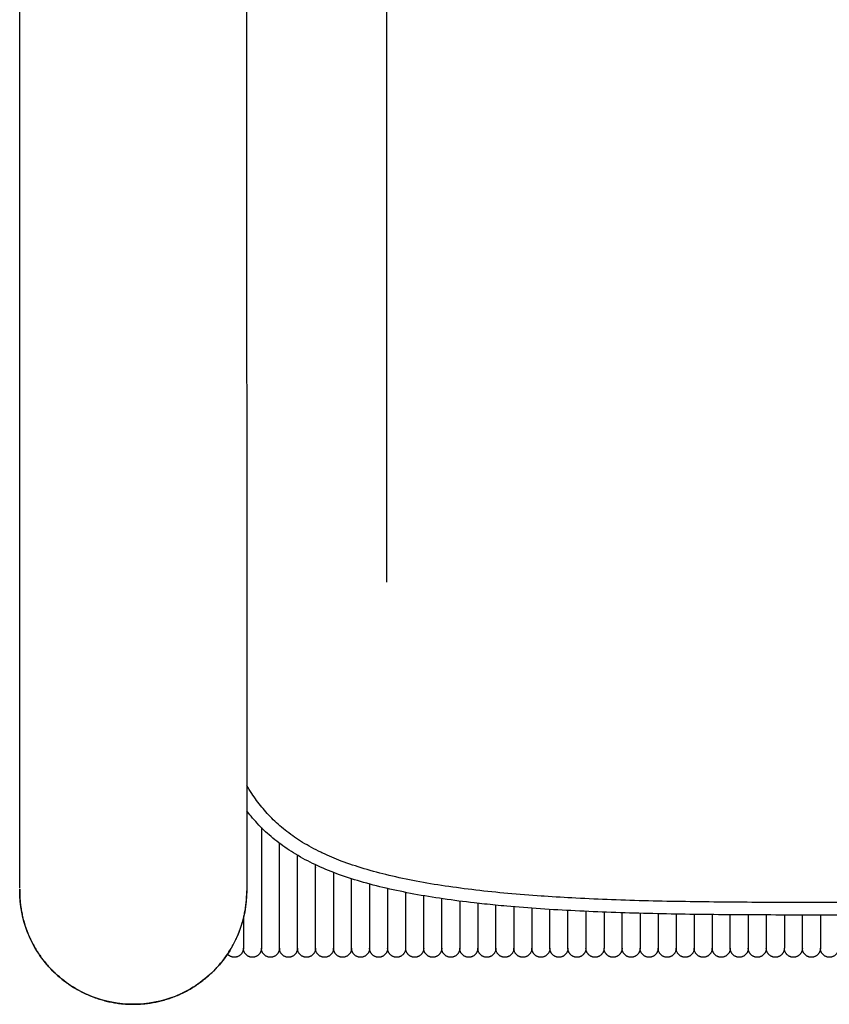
# Model space of a CAD drawing. Header units: millimetres. Extents: x -31695 to -19845, y -5614 to 7253.
# Tile 378 of 432: x -22516 to -22359, y 4869 to 5060. Entities that reach past the tile are written whole.
import ezdxf

# ---------------------------------------------------------------- set-up
doc = ezdxf.new("R2010")
doc.units = ezdxf.units.MM
doc.layers.add('2d', color=7, linetype='Continuous', true_color=0x000000)

msp = doc.modelspace()

# ---------------------------------------------------------------- linework, layer by layer
at = {"layer": '2d', "linetype": 'Continuous', "lineweight": -3}
msp.add_lwpolyline([(-22444.69, 5270.39), (-22444.69, 4951.05)], dxfattribs=at)
for points, degree in [([(-22515.9, 4892), (-22515.9, 5071.64), (-22515.9, 5251.29)], 2), ([(-22471.9, 5251.29), (-22471.86, 5071.65), (-22471.82, 4892.01)], 2), ([(-22457.07, 4898.45), (-22457.21, 4898.51), (-22457.34, 4898.57), (-22457.47, 4898.64)], 3), ([(-22515.9, 4891.66), (-22515.9, 4891.77), (-22515.9, 4891.89), (-22515.9, 4892)], 3), ([(-22471.82, 4892.01), (-22471.82, 4891.75), (-22471.82, 4891.49)], 2), ([(-22471.82, 4892.01), (-22471.82, 4891.9), (-22471.82, 4891.78), (-22471.82, 4891.66)], 3)]:
    msp.add_open_spline(points, degree=degree, dxfattribs=at)
for points, knots in [([(-22457.47, 4898.64), (-22458.67, 4899.22), (-22459.84, 4899.85), (-22460.98, 4900.55), (-22462.03, 4901.2), (-22463.05, 4901.9), (-22464.03, 4902.66), (-22464.95, 4903.37), (-22465.83, 4904.14), (-22466.67, 4904.95), (-22467.47, 4905.73), (-22468.22, 4906.55), (-22468.93, 4907.41), (-22469.61, 4908.25), (-22470.25, 4909.12), (-22470.84, 4910.03), (-22471.19, 4910.56), (-22471.52, 4911.11), (-22471.83, 4911.66)], [0, 0, 0, 0, 3.99679, 3.99679, 3.99679, 7.713417, 7.713417, 7.713417, 11.212958, 11.212958, 11.212958, 14.558095, 14.558095, 14.558095, 17.80714, 17.80714, 17.80714, 19.720528, 19.720528, 19.720528, 19.720528]), ([(-22458.57, 4896.23), (-22459.85, 4896.84), (-22461.1, 4897.5), (-22462.32, 4898.24), (-22463.46, 4898.92), (-22464.56, 4899.67), (-22465.62, 4900.48), (-22466.63, 4901.25), (-22467.59, 4902.07), (-22468.51, 4902.94), (-22469.38, 4903.79), (-22470.21, 4904.68), (-22470.99, 4905.62), (-22471.27, 4905.96), (-22471.55, 4906.32), (-22471.83, 4906.68)], [0, 0, 0, 0, 4.257053, 4.257053, 4.257053, 8.257451, 8.257451, 8.257451, 12.056933, 12.056933, 12.056933, 15.707865, 15.707865, 15.707865, 17.06696, 17.06696, 17.06696, 17.06696]), ([(-22357.02, 4888.88), (-22362, 4888.88), (-22366.97, 4888.88), (-22371.94, 4888.9), (-22376.86, 4888.92), (-22381.78, 4888.96), (-22386.69, 4889.04), (-22391.45, 4889.11), (-22396.26, 4889.23), (-22401.01, 4889.41), (-22403.32, 4889.49), (-22405.63, 4889.59), (-22407.94, 4889.71), (-22409.99, 4889.82), (-22412.03, 4889.94), (-22414.08, 4890.08), (-22414.27, 4890.09), (-22414.47, 4890.1), (-22414.66, 4890.12), (-22416.83, 4890.27), (-22419, 4890.44), (-22421.16, 4890.64), (-22423.23, 4890.82), (-22425.32, 4891.04), (-22427.39, 4891.28), (-22429.37, 4891.52), (-22431.35, 4891.78), (-22433.33, 4892.07), (-22435.2, 4892.35), (-22437.08, 4892.67), (-22438.94, 4893.02), (-22440.69, 4893.35), (-22442.45, 4893.72), (-22444.19, 4894.14), (-22445.82, 4894.53), (-22447.45, 4894.96), (-22449.05, 4895.44), (-22450.55, 4895.89), (-22452.04, 4896.38), (-22453.49, 4896.93), (-22454.7, 4897.39), (-22455.9, 4897.89), (-22457.07, 4898.45)], [0, 0, 0, 0, 14.924565, 14.924565, 14.924565, 29.672437, 29.672437, 29.672437, 43.999611, 43.999611, 43.999611, 50.930384, 50.930384, 50.930384, 57.081096, 57.081096, 57.081096, 57.667221, 57.667221, 57.667221, 64.182183, 64.182183, 64.182183, 70.447718, 70.447718, 70.447718, 76.438493, 76.438493, 76.438493, 82.13082, 82.13082, 82.13082, 87.503672, 87.503672, 87.503672, 92.539512, 92.539512, 92.539512, 97.226654, 97.226654, 97.226654, 101.113039, 101.113039, 101.113039, 101.113039]), ([(-22357.02, 4886.44), (-22362, 4886.44), (-22366.98, 4886.44), (-22371.95, 4886.46), (-22376.88, 4886.48), (-22381.8, 4886.52), (-22386.73, 4886.59), (-22391.52, 4886.67), (-22396.31, 4886.78), (-22401.1, 4886.95), (-22403.42, 4887.03), (-22405.74, 4887.13), (-22408.06, 4887.25), (-22410.31, 4887.36), (-22412.57, 4887.49), (-22414.82, 4887.65), (-22417.01, 4887.79), (-22419.19, 4887.96), (-22421.37, 4888.16), (-22422.82, 4888.29), (-22424.25, 4888.43), (-22425.67, 4888.58), (-22426.35, 4888.65), (-22427.01, 4888.72), (-22427.66, 4888.8), (-22429.67, 4889.03), (-22431.68, 4889.29), (-22433.68, 4889.58), (-22435.58, 4889.86), (-22437.49, 4890.17), (-22439.38, 4890.52), (-22441.18, 4890.86), (-22442.97, 4891.23), (-22444.75, 4891.64), (-22446.43, 4892.03), (-22448.1, 4892.47), (-22449.76, 4892.95), (-22451.31, 4893.41), (-22452.85, 4893.91), (-22454.37, 4894.47), (-22455.79, 4895), (-22457.19, 4895.58), (-22458.57, 4896.23)], [0, 0, 0, 0, 14.933409, 14.933409, 14.933409, 29.708579, 29.708579, 29.708579, 44.084268, 44.084268, 44.084268, 51.048824, 51.048824, 51.048824, 57.827144, 57.827144, 57.827144, 64.39262, 64.39262, 64.39262, 68.718814, 68.718814, 68.718814, 70.719439, 70.719439, 70.719439, 76.784951, 76.784951, 76.784951, 82.56863, 82.56863, 82.56863, 88.053868, 88.053868, 88.053868, 93.229088, 93.229088, 93.229088, 98.090643, 98.090643, 98.090643, 102.64402, 102.64402, 102.64402, 102.64402]), ([(-22471.82, 4891.49), (-22471.82, 4891.37), (-22471.82, 4891.25), (-22471.82, 4891.14), (-22471.82, 4888.36), (-22472.35, 4885.61), (-22473.37, 4883.03), (-22474.48, 4880.24), (-22476.15, 4877.69), (-22478.28, 4875.57), (-22480.41, 4873.44), (-22482.95, 4871.77), (-22485.75, 4870.66), (-22488.33, 4869.64), (-22491.08, 4869.12), (-22493.86, 4869.12), (-22496.64, 4869.12), (-22499.39, 4869.64), (-22501.97, 4870.66), (-22504.77, 4871.77), (-22507.31, 4873.44), (-22509.44, 4875.57), (-22511.57, 4877.69), (-22513.24, 4880.24), (-22514.35, 4883.03), (-22515.37, 4885.61), (-22515.9, 4888.36), (-22515.9, 4891.14), (-22515.9, 4891.25), (-22515.9, 4891.36), (-22515.9, 4891.47)], [-0.350101, -0.350101, -0.350101, -0.350101, 0, 0, 0, 8.356769, 8.356769, 8.356769, 17.420366, 17.420366, 17.420366, 26.483423, 26.483423, 26.483423, 34.83903, 34.83903, 34.83903, 43.194636, 43.194636, 43.194636, 52.257694, 52.257694, 52.257694, 61.32129, 61.32129, 61.32129, 69.678059, 69.678059, 69.678059, 70.015375, 70.015375, 70.015375, 70.015375])]:
    msp.add_open_spline(points, degree=3, knots=knots, dxfattribs=at)
for points, weights, knots in [([(-22468.98, 4903.41), (-22468.98, 4899.84), (-22468.98, 4895.74), (-22468.98, 4889.22), (-22468.98, 4884.61), (-22468.98, 4880), (-22468.98, 4880)], [0.870143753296, 0.902844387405, 1, 0.853553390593, 0.853553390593, 0.853553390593, 0.99988568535], [17.440908, 17.440908, 17.440908, 26.096736, 26.096736, 39.144016, 39.144016, 52.186204, 52.186204, 52.186204]), ([(-22465.48, 4880), (-22465.48, 4880), (-22465.48, 4884.61), (-22465.48, 4889.22), (-22465.48, 4895.74), (-22465.48, 4898.11), (-22465.48, 4900.37)], [0.99988568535, 0.853553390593, 0.853553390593, 0.853553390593, 1, 0.941441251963, 0.906298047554], [0.005093, 0.005093, 0.005093, 13.047281, 13.047281, 26.094562, 26.094562, 31.311702, 31.311702, 31.311702]), ([(-22461.98, 4880), (-22461.98, 4880), (-22461.98, 4884.61), (-22461.98, 4889.22), (-22461.98, 4895.74), (-22461.98, 4896.9), (-22461.98, 4898.03)], [0.99988568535, 0.853553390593, 0.853553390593, 0.853553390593, 1, 0.970610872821, 0.947119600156], [0.005093, 0.005093, 0.005093, 13.047281, 13.047281, 26.094562, 26.094562, 28.71291, 28.71291, 28.71291]), ([(-22458.48, 4880), (-22458.48, 4880), (-22458.48, 4884.61), (-22458.48, 4889.22), (-22458.48, 4895.74), (-22458.48, 4895.97), (-22458.48, 4896.19)], [0.99988568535, 0.853553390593, 0.853553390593, 0.853553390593, 1, 0.994177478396, 0.988586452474], [0.005093, 0.005093, 0.005093, 13.047281, 13.047281, 26.094562, 26.094562, 26.613304, 26.613304, 26.613304]), ([(-22454.98, 4894.7), (-22454.98, 4888.79), (-22454.98, 4884.61), (-22454.98, 4880), (-22454.98, 4880)], [0.974231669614, 0.853553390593, 0.853553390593, 0.853553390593, 0.99988568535], [27.300112, 27.300112, 27.300112, 39.144016, 39.144016, 52.186204, 52.186204, 52.186204]), ([(-22451.48, 4880), (-22451.48, 4880), (-22451.48, 4884.61), (-22451.48, 4888.3), (-22451.48, 4893.48)], [0.99988568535, 0.853553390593, 0.853553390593, 0.853553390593, 0.947640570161], [0.005093, 0.005093, 0.005093, 13.047281, 13.047281, 23.505207, 23.505207, 23.505207]), ([(-22447.98, 4892.45), (-22447.98, 4887.9), (-22447.98, 4884.61), (-22447.98, 4880), (-22447.98, 4880)], [0.92813961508, 0.853553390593, 0.853553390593, 0.853553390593, 0.99988568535], [29.83273, 29.83273, 29.83273, 39.144016, 39.144016, 52.186204, 52.186204, 52.186204]), ([(-22515.9, 4891.47), (-22516.04, 4882.31), (-22509.62, 4875.75), (-22503.21, 4869.19), (-22494.03, 4869.12), (-22484.85, 4869.05), (-22478.34, 4875.51), (-22471.82, 4881.97), (-22471.82, 4891.14)], [1, 0.923147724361, 1, 0.923147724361, 1, 0.923147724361, 1, 0.923147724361, 1], [-1.601893, -1.601893, -1.601893, -0.812679, -0.812679, -0.023465, -0.023465, 0.765749, 0.765749, 1.554963, 1.554963, 1.554963]), ([(-22444.48, 4891.58), (-22444.48, 4887.56), (-22444.48, 4884.61), (-22444.48, 4880), (-22444.48, 4880)], [0.913414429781, 0.853553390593, 0.853553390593, 0.853553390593, 0.99988568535], [30.802357, 30.802357, 30.802357, 39.144016, 39.144016, 52.186204, 52.186204, 52.186204]), ([(-22440.98, 4890.83), (-22440.98, 4887.26), (-22440.98, 4884.61), (-22440.98, 4880), (-22440.98, 4880)], [0.902075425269, 0.853553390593, 0.853553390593, 0.853553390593, 0.99988568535], [31.633845, 31.633845, 31.633845, 39.144016, 39.144016, 52.186204, 52.186204, 52.186204]), ([(-22437.48, 4880), (-22437.48, 4880), (-22437.48, 4884.61), (-22437.48, 4887.01), (-22437.48, 4890.18)], [0.99988568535, 0.853553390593, 0.853553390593, 0.853553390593, 0.893222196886], [0.005093, 0.005093, 0.005093, 13.047281, 13.047281, 19.83783, 19.83783, 19.83783]), ([(-22433.98, 4880), (-22433.98, 4880), (-22433.98, 4884.61), (-22433.98, 4886.79), (-22433.98, 4889.63)], [0.99988568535, 0.853553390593, 0.853553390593, 0.853553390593, 0.886235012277], [0.005093, 0.005093, 0.005093, 13.047281, 13.047281, 19.210848, 19.210848, 19.210848]), ([(-22430.48, 4889.14), (-22430.48, 4886.59), (-22430.48, 4884.61), (-22430.48, 4880), (-22430.48, 4880)], [0.880676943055, 0.853553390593, 0.853553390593, 0.853553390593, 0.99988568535], [33.528966, 33.528966, 33.528966, 39.144016, 39.144016, 52.186204, 52.186204, 52.186204]), ([(-22426.98, 4888.72), (-22426.98, 4886.42), (-22426.98, 4884.61), (-22426.98, 4880), (-22426.98, 4880)], [0.876233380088, 0.853553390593, 0.853553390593, 0.853553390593, 0.99988568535], [34.009474, 34.009474, 34.009474, 39.144016, 39.144016, 52.186204, 52.186204, 52.186204]), ([(-22423.48, 4880), (-22423.48, 4880), (-22423.48, 4884.61), (-22423.48, 4886.27), (-22423.48, 4888.35)], [0.99988568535, 0.853553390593, 0.853553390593, 0.853553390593, 0.872661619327], [0.005093, 0.005093, 0.005093, 13.047281, 13.047281, 17.760206, 17.760206, 17.760206]), ([(-22419.98, 4888.04), (-22419.98, 4886.14), (-22419.98, 4884.61), (-22419.98, 4880), (-22419.98, 4880)], [0.869788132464, 0.853553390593, 0.853553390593, 0.853553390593, 0.99988568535], [34.799884, 34.799884, 34.799884, 39.144016, 39.144016, 52.186204, 52.186204, 52.186204]), ([(-22472.48, 4886.32), (-22472.48, 4885.41), (-22472.48, 4884.61), (-22472.48, 4880), (-22472.48, 4880)], [0.857990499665, 0.853553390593, 0.853553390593, 0.853553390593, 0.99988568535], [36.872947, 36.872947, 36.872947, 39.144016, 39.144016, 52.186204, 52.186204, 52.186204]), ([(-22416.48, 4887.76), (-22416.48, 4886.03), (-22416.48, 4884.61), (-22416.48, 4880), (-22416.48, 4880)], [0.867469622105, 0.853553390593, 0.853553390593, 0.853553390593, 0.99988568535], [35.122025, 35.122025, 35.122025, 39.144016, 39.144016, 52.186204, 52.186204, 52.186204]), ([(-22412.98, 4880), (-22412.98, 4880), (-22412.98, 4884.61), (-22412.98, 4885.93), (-22412.98, 4887.53)], [0.99988568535, 0.853553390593, 0.853553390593, 0.853553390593, 0.865594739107], [0.005093, 0.005093, 0.005093, 13.047281, 13.047281, 16.788541, 16.788541, 16.788541]), ([(-22409.48, 4880), (-22409.48, 4880), (-22409.48, 4884.61), (-22409.48, 4885.84), (-22409.48, 4887.32)], [0.99988568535, 0.853553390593, 0.853553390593, 0.853553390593, 0.864080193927], [0.005093, 0.005093, 0.005093, 13.047281, 13.047281, 16.545352, 16.545352, 16.545352]), ([(-22405.98, 4887.15), (-22405.98, 4885.77), (-22405.98, 4884.61), (-22405.98, 4880), (-22405.98, 4880)], [0.862860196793, 0.853553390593, 0.853553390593, 0.853553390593, 0.99988568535], [35.854889, 35.854889, 35.854889, 39.144016, 39.144016, 52.186204, 52.186204, 52.186204]), ([(-22402.48, 4887), (-22402.48, 4885.71), (-22402.48, 4884.61), (-22402.48, 4880), (-22402.48, 4880)], [0.861878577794, 0.853553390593, 0.853553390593, 0.853553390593, 0.99988568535], [36.033179, 36.033179, 36.033179, 39.144016, 39.144016, 52.186204, 52.186204, 52.186204]), ([(-22398.98, 4880), (-22398.98, 4880), (-22398.98, 4884.61), (-22398.98, 4885.65), (-22398.98, 4886.88)], [0.99988568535, 0.853553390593, 0.853553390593, 0.853553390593, 0.861089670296], [0.005093, 0.005093, 0.005093, 13.047281, 13.047281, 16.007057, 16.007057, 16.007057]), ([(-22395.48, 4886.77), (-22395.48, 4885.61), (-22395.48, 4884.61), (-22395.48, 4880), (-22395.48, 4880)], [0.860461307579, 0.853553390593, 0.853553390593, 0.853553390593, 0.99988568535], [36.310316, 36.310316, 36.310316, 39.144016, 39.144016, 52.186204, 52.186204, 52.186204]), ([(-22391.98, 4886.69), (-22391.98, 4885.57), (-22391.98, 4884.61), (-22391.98, 4880), (-22391.98, 4880)], [0.859962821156, 0.853553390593, 0.853553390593, 0.853553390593, 0.99988568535], [36.414473, 36.414473, 36.414473, 39.144016, 39.144016, 52.186204, 52.186204, 52.186204]), ([(-22388.48, 4886.62), (-22388.48, 4885.54), (-22388.48, 4884.61), (-22388.48, 4880), (-22388.48, 4880)], [0.859573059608, 0.853553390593, 0.853553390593, 0.853553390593, 0.99988568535], [36.498767, 36.498767, 36.498767, 39.144016, 39.144016, 52.186204, 52.186204, 52.186204]), ([(-22384.98, 4886.57), (-22384.98, 4885.52), (-22384.98, 4884.61), (-22384.98, 4880), (-22384.98, 4880)], [0.859272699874, 0.853553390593, 0.853553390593, 0.853553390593, 0.99988568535], [36.565605, 36.565605, 36.565605, 39.144016, 39.144016, 52.186204, 52.186204, 52.186204]), ([(-22381.48, 4886.53), (-22381.48, 4885.5), (-22381.48, 4884.61), (-22381.48, 4880), (-22381.48, 4880)], [0.859045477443, 0.853553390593, 0.853553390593, 0.853553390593, 0.99988568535], [36.617343, 36.617343, 36.617343, 39.144016, 39.144016, 52.186204, 52.186204, 52.186204]), ([(-22377.98, 4880), (-22377.98, 4880), (-22377.98, 4884.61), (-22377.98, 4885.49), (-22377.98, 4886.49)], [0.99988568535, 0.853553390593, 0.853553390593, 0.853553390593, 0.858878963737], [0.005093, 0.005093, 0.005093, 13.047281, 13.047281, 15.535356, 15.535356, 15.535356]), ([(-22374.48, 4886.47), (-22374.48, 4885.48), (-22374.48, 4884.61), (-22374.48, 4880), (-22374.48, 4880)], [0.858762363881, 0.853553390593, 0.853553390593, 0.853553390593, 0.99988568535], [36.683329, 36.683329, 36.683329, 39.144016, 39.144016, 52.186204, 52.186204, 52.186204]), ([(-22370.98, 4886.46), (-22370.98, 4885.47), (-22370.98, 4884.61), (-22370.98, 4880), (-22370.98, 4880)], [0.858686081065, 0.853553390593, 0.853553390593, 0.853553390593, 0.99988568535], [36.701413, 36.701413, 36.701413, 39.144016, 39.144016, 52.186204, 52.186204, 52.186204]), ([(-22367.48, 4886.45), (-22367.48, 4885.47), (-22367.48, 4884.61), (-22367.48, 4880), (-22367.48, 4880)], [0.858638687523, 0.853553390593, 0.853553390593, 0.853553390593, 0.99988568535], [36.712717, 36.712717, 36.712717, 39.144016, 39.144016, 52.186204, 52.186204, 52.186204]), ([(-22363.98, 4880), (-22363.98, 4880), (-22363.98, 4884.61), (-22363.98, 4885.47), (-22363.98, 4886.44)], [0.99988568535, 0.853553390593, 0.853553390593, 0.853553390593, 0.858615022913], [0.005093, 0.005093, 0.005093, 13.047281, 13.047281, 15.472917, 15.472917, 15.472917]), ([(-22360.48, 4886.44), (-22360.48, 4885.46), (-22360.48, 4884.61), (-22360.48, 4880), (-22360.48, 4880)], [0.858606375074, 0.853553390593, 0.853553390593, 0.853553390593, 0.99988568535], [36.720453, 36.720453, 36.720453, 39.144016, 39.144016, 52.186204, 52.186204, 52.186204]), ([(-22472.48, 4880), (-22472.48, 4878.25), (-22474.23, 4878.25), (-22475.04, 4878.25), (-22475.56, 4878.86)], [1, 0.707106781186, 1, 0.839122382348, 0.854975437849], [0.5497787, 0.5497787, 0.5497787, 0.8246681, 0.8246681, 0.9756567, 0.9756567, 0.9756567]), ([(-22468.98, 4880), (-22468.98, 4878.25), (-22470.73, 4878.25), (-22472.48, 4878.25), (-22472.48, 4880)], [1, 0.707106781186, 1, 0.707106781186, 1], [0.5497787, 0.5497787, 0.5497787, 0.8246681, 0.8246681, 1.0995574, 1.0995574, 1.0995574]), ([(-22465.48, 4880), (-22465.48, 4878.25), (-22467.23, 4878.25), (-22468.98, 4878.25), (-22468.98, 4880)], [1, 0.707106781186, 1, 0.707106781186, 1], [0.5497787, 0.5497787, 0.5497787, 0.8246681, 0.8246681, 1.0995574, 1.0995574, 1.0995574]), ([(-22461.98, 4880), (-22461.98, 4878.25), (-22463.73, 4878.25), (-22465.48, 4878.25), (-22465.48, 4880)], [1, 0.707106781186, 1, 0.707106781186, 1], [0.5497787, 0.5497787, 0.5497787, 0.8246681, 0.8246681, 1.0995574, 1.0995574, 1.0995574]), ([(-22458.48, 4880), (-22458.48, 4878.25), (-22460.23, 4878.25), (-22461.98, 4878.25), (-22461.98, 4880)], [1, 0.707106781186, 1, 0.707106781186, 1], [0.5497787, 0.5497787, 0.5497787, 0.8246681, 0.8246681, 1.0995574, 1.0995574, 1.0995574]), ([(-22454.98, 4880), (-22454.98, 4878.25), (-22456.73, 4878.25), (-22458.48, 4878.25), (-22458.48, 4880)], [1, 0.707106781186, 1, 0.707106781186, 1], [0.5497787, 0.5497787, 0.5497787, 0.8246681, 0.8246681, 1.0995574, 1.0995574, 1.0995574]), ([(-22451.48, 4880), (-22451.48, 4878.25), (-22453.23, 4878.25), (-22454.98, 4878.25), (-22454.98, 4880)], [1, 0.707106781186, 1, 0.707106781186, 1], [0.5497787, 0.5497787, 0.5497787, 0.8246681, 0.8246681, 1.0995574, 1.0995574, 1.0995574]), ([(-22447.98, 4880), (-22447.98, 4878.25), (-22449.73, 4878.25), (-22451.48, 4878.25), (-22451.48, 4880)], [1, 0.707106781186, 1, 0.707106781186, 1], [0.5497787, 0.5497787, 0.5497787, 0.8246681, 0.8246681, 1.0995574, 1.0995574, 1.0995574]), ([(-22444.48, 4880), (-22444.48, 4878.25), (-22446.23, 4878.25), (-22447.98, 4878.25), (-22447.98, 4880)], [1, 0.707106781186, 1, 0.707106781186, 1], [0.5497787, 0.5497787, 0.5497787, 0.8246681, 0.8246681, 1.0995574, 1.0995574, 1.0995574]), ([(-22440.98, 4880), (-22440.98, 4878.25), (-22442.73, 4878.25), (-22444.48, 4878.25), (-22444.48, 4880)], [1, 0.707106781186, 1, 0.707106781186, 1], [0.5497787, 0.5497787, 0.5497787, 0.8246681, 0.8246681, 1.0995574, 1.0995574, 1.0995574]), ([(-22437.48, 4880), (-22437.48, 4878.25), (-22439.23, 4878.25), (-22440.98, 4878.25), (-22440.98, 4880)], [1, 0.707106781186, 1, 0.707106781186, 1], [0.5497787, 0.5497787, 0.5497787, 0.8246681, 0.8246681, 1.0995574, 1.0995574, 1.0995574]), ([(-22433.98, 4880), (-22433.98, 4878.25), (-22435.73, 4878.25), (-22437.48, 4878.25), (-22437.48, 4880)], [1, 0.707106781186, 1, 0.707106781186, 1], [0.5497787, 0.5497787, 0.5497787, 0.8246681, 0.8246681, 1.0995574, 1.0995574, 1.0995574]), ([(-22430.48, 4880), (-22430.48, 4878.25), (-22432.23, 4878.25), (-22433.98, 4878.25), (-22433.98, 4880)], [1, 0.707106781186, 1, 0.707106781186, 1], [0.5497787, 0.5497787, 0.5497787, 0.8246681, 0.8246681, 1.0995574, 1.0995574, 1.0995574]), ([(-22426.98, 4880), (-22426.98, 4878.25), (-22428.73, 4878.25), (-22430.48, 4878.25), (-22430.48, 4880)], [1, 0.707106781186, 1, 0.707106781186, 1], [0.5497787, 0.5497787, 0.5497787, 0.8246681, 0.8246681, 1.0995574, 1.0995574, 1.0995574]), ([(-22423.48, 4880), (-22423.48, 4878.25), (-22425.23, 4878.25), (-22426.98, 4878.25), (-22426.98, 4880)], [1, 0.707106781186, 1, 0.707106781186, 1], [0.5497787, 0.5497787, 0.5497787, 0.8246681, 0.8246681, 1.0995574, 1.0995574, 1.0995574]), ([(-22419.98, 4880), (-22419.98, 4878.25), (-22421.73, 4878.25), (-22423.48, 4878.25), (-22423.48, 4880)], [1, 0.707106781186, 1, 0.707106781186, 1], [0.5497787, 0.5497787, 0.5497787, 0.8246681, 0.8246681, 1.0995574, 1.0995574, 1.0995574]), ([(-22416.48, 4880), (-22416.48, 4878.25), (-22418.23, 4878.25), (-22419.98, 4878.25), (-22419.98, 4880)], [1, 0.707106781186, 1, 0.707106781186, 1], [0.5497787, 0.5497787, 0.5497787, 0.8246681, 0.8246681, 1.0995574, 1.0995574, 1.0995574]), ([(-22412.98, 4880), (-22412.98, 4878.25), (-22414.73, 4878.25), (-22416.48, 4878.25), (-22416.48, 4880)], [1, 0.707106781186, 1, 0.707106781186, 1], [0.5497787, 0.5497787, 0.5497787, 0.8246681, 0.8246681, 1.0995574, 1.0995574, 1.0995574]), ([(-22409.48, 4880), (-22409.48, 4878.25), (-22411.23, 4878.25), (-22412.98, 4878.25), (-22412.98, 4880)], [1, 0.707106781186, 1, 0.707106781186, 1], [0.5497787, 0.5497787, 0.5497787, 0.8246681, 0.8246681, 1.0995574, 1.0995574, 1.0995574]), ([(-22405.98, 4880), (-22405.98, 4878.25), (-22407.73, 4878.25), (-22409.48, 4878.25), (-22409.48, 4880)], [1, 0.707106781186, 1, 0.707106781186, 1], [0.5497787, 0.5497787, 0.5497787, 0.8246681, 0.8246681, 1.0995574, 1.0995574, 1.0995574]), ([(-22402.48, 4880), (-22402.48, 4878.25), (-22404.23, 4878.25), (-22405.98, 4878.25), (-22405.98, 4880)], [1, 0.707106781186, 1, 0.707106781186, 1], [0.5497787, 0.5497787, 0.5497787, 0.8246681, 0.8246681, 1.0995574, 1.0995574, 1.0995574]), ([(-22398.98, 4880), (-22398.98, 4878.25), (-22400.73, 4878.25), (-22402.48, 4878.25), (-22402.48, 4880)], [1, 0.707106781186, 1, 0.707106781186, 1], [0.5497787, 0.5497787, 0.5497787, 0.8246681, 0.8246681, 1.0995574, 1.0995574, 1.0995574]), ([(-22395.48, 4880), (-22395.48, 4878.25), (-22397.23, 4878.25), (-22398.98, 4878.25), (-22398.98, 4880)], [1, 0.707106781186, 1, 0.707106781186, 1], [0.5497787, 0.5497787, 0.5497787, 0.8246681, 0.8246681, 1.0995574, 1.0995574, 1.0995574]), ([(-22391.98, 4880), (-22391.98, 4878.25), (-22393.73, 4878.25), (-22395.48, 4878.25), (-22395.48, 4880)], [1, 0.707106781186, 1, 0.707106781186, 1], [0.5497787, 0.5497787, 0.5497787, 0.8246681, 0.8246681, 1.0995574, 1.0995574, 1.0995574]), ([(-22388.48, 4880), (-22388.48, 4878.25), (-22390.23, 4878.25), (-22391.98, 4878.25), (-22391.98, 4880)], [1, 0.707106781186, 1, 0.707106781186, 1], [0.5497787, 0.5497787, 0.5497787, 0.8246681, 0.8246681, 1.0995574, 1.0995574, 1.0995574]), ([(-22384.98, 4880), (-22384.98, 4878.25), (-22386.73, 4878.25), (-22388.48, 4878.25), (-22388.48, 4880)], [1, 0.707106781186, 1, 0.707106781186, 1], [0.5497787, 0.5497787, 0.5497787, 0.8246681, 0.8246681, 1.0995574, 1.0995574, 1.0995574]), ([(-22381.48, 4880), (-22381.48, 4878.25), (-22383.23, 4878.25), (-22384.98, 4878.25), (-22384.98, 4880)], [1, 0.707106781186, 1, 0.707106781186, 1], [0.5497787, 0.5497787, 0.5497787, 0.8246681, 0.8246681, 1.0995574, 1.0995574, 1.0995574]), ([(-22377.98, 4880), (-22377.98, 4878.25), (-22379.73, 4878.25), (-22381.48, 4878.25), (-22381.48, 4880)], [1, 0.707106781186, 1, 0.707106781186, 1], [0.5497787, 0.5497787, 0.5497787, 0.8246681, 0.8246681, 1.0995574, 1.0995574, 1.0995574]), ([(-22374.48, 4880), (-22374.48, 4878.25), (-22376.23, 4878.25), (-22377.98, 4878.25), (-22377.98, 4880)], [1, 0.707106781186, 1, 0.707106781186, 1], [0.5497787, 0.5497787, 0.5497787, 0.8246681, 0.8246681, 1.0995574, 1.0995574, 1.0995574]), ([(-22370.98, 4880), (-22370.98, 4878.25), (-22372.73, 4878.25), (-22374.48, 4878.25), (-22374.48, 4880)], [1, 0.707106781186, 1, 0.707106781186, 1], [0.5497787, 0.5497787, 0.5497787, 0.8246681, 0.8246681, 1.0995574, 1.0995574, 1.0995574]), ([(-22367.48, 4880), (-22367.48, 4878.25), (-22369.23, 4878.25), (-22370.98, 4878.25), (-22370.98, 4880)], [1, 0.707106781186, 1, 0.707106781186, 1], [0.5497787, 0.5497787, 0.5497787, 0.8246681, 0.8246681, 1.0995574, 1.0995574, 1.0995574]), ([(-22363.98, 4880), (-22363.98, 4878.25), (-22365.73, 4878.25), (-22367.48, 4878.25), (-22367.48, 4880)], [1, 0.707106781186, 1, 0.707106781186, 1], [0.5497787, 0.5497787, 0.5497787, 0.8246681, 0.8246681, 1.0995574, 1.0995574, 1.0995574]), ([(-22360.48, 4880), (-22360.48, 4878.25), (-22362.23, 4878.25), (-22363.98, 4878.25), (-22363.98, 4880)], [1, 0.707106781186, 1, 0.707106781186, 1], [0.5497787, 0.5497787, 0.5497787, 0.8246681, 0.8246681, 1.0995574, 1.0995574, 1.0995574]), ([(-22356.98, 4880), (-22356.98, 4878.25), (-22358.73, 4878.25), (-22360.48, 4878.25), (-22360.48, 4880)], [1, 0.707106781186, 1, 0.707106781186, 1], [0.5497787, 0.5497787, 0.5497787, 0.8246681, 0.8246681, 1.0995574, 1.0995574, 1.0995574])]:
    msp.add_rational_spline(points, weights, degree=2, knots=knots, dxfattribs=at)
msp.add_rational_spline([(-22471.82, 4891.14), (-22471.82, 4891.13), (-22471.83, 4891.13)], [1, 0.987014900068, 0.975181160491], degree=2, dxfattribs=at)

doc.saveas('drawing.dxf')
